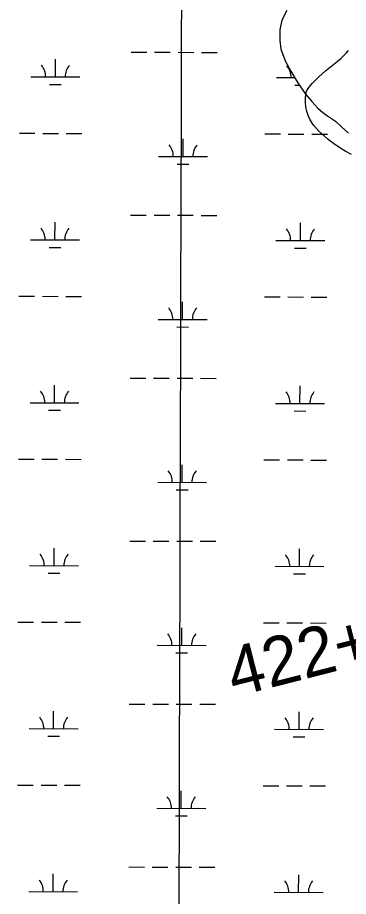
# Model space of a CAD drawing. Extents: x 3161615 to 3199515, y 867541 to 892976.
# Drawn here: x 3175984 to 3176660, y 886389 to 888183 of the extents above; entities that cross this region are included whole.
import ezdxf

# ---------------------------------------------------------------- set-up
doc = ezdxf.new("R2010")
doc.units = 0
for name, color, linetype in [('V-GRID-MAJR', 7, 'Continuous'), ('V-SITE-VEGE', 7, 'Continuous'), ('V-SURV-IDEN', 7, 'Continuous'), ('V-WETL-SWMP', 7, 'Continuous')]:
    doc.layers.add(name, color=color, linetype=linetype)

msp = doc.modelspace()

# ---------------------------------------------------------------- linework, layer by layer
at = {"layer": 'V-GRID-MAJR'}
msp.add_spline([(3176275.048, 872978.667), (3176292.6750000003, 879038.2270000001), (3176310.311, 885100.872), (3176327.947, 891163.561), (3176327.9560000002, 891166.601)], degree=3, dxfattribs=at)
at = {"layer": 'V-SITE-VEGE'}
for p, q in [((3176644.674, 888100.1769999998), (3176655.986, 888111.2609999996)), ((3176655.986, 888111.2609999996), (3176660.6080000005, 888116.3949999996)), ((3176613.086, 888074.6239999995), (3176636.97, 888093.5659999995)), ((3176636.97, 888093.5659999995), (3176644.6740000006, 888100.1769999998)), ((3176599.571, 888062.4179999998), (3176613.086, 888074.6239999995)), ((3176586.515, 888049.5979999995), (3176599.5710000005, 888062.4179999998)), ((3176573.896, 888030.3809999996), (3176575.374, 888034.2129999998)), ((3176575.374, 888034.2129999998), (3176577.682, 888038.5299999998)), ((3176577.682, 888038.5299999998), (3176581.762, 888044.3299999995)), ((3176581.762, 888044.3299999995), (3176586.515, 888049.5979999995)), ((3176572.0480000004, 888009.8439999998), (3176572.1180000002, 888018.6319999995)), ((3176572.1180000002, 888018.6319999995), (3176572.947, 888026.5019999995)), ((3176572.947, 888026.5019999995), (3176573.896, 888030.3809999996)), ((3176572.974, 888001.0719999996), (3176572.048, 888009.8439999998)), ((3176575.321, 887991.3669999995), (3176572.9740000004, 888001.0719999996)), ((3176578.667, 887981.8889999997), (3176575.321, 887991.3669999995)), ((3176581.907, 887974.4979999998), (3176578.667, 887981.8889999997)), ((3176585.887, 887967.5669999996), (3176581.907, 887974.4979999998)), ((3176589.198, 887963.2339999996), (3176585.887, 887967.5669999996)), ((3176599.8850000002, 887951.6459999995), (3176589.198, 887963.2339999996)), ((3176611.112, 887940.9779999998), (3176599.8850000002, 887951.6459999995)), ((3176618.9020000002, 887934.3569999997), (3176611.112, 887940.9779999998)), ((3176629.6830000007, 887926.1219999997), (3176618.9020000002, 887934.3569999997)), ((3176644.771, 887916.1539999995), (3176629.683, 887926.1219999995)), ((3176653.7660000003, 887910.9579999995), (3176644.771, 887916.1539999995)), ((3176666.676, 887903.9729999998), (3176653.7660000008, 887910.9579999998))]:
    msp.add_line(p, q, dxfattribs=at)
at = {"layer": 'V-WETL-SWMP'}
for p, q in [((3176534.3076594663, 888197.8682657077), (3176524.0036649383, 888178.4322762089)), ((3176524.0036649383, 888178.4322762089), (3176519.626669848, 888158.4532856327)), ((3176519.6266698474, 888158.4532856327), (3176519.8096747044, 888136.3402949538)), ((3176519.8096747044, 888136.3402949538), (3176522.1236782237, 888119.1803017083)), ((3176215.7486122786, 888112.7467378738), (3176247.7484882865, 888112.6583125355)), ((3176263.7484262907, 888112.6140998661), (3176295.7483022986, 888112.5256745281)), ((3176311.7482403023, 888112.481461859), (3176343.74811631, 888112.3930365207)), ((3176359.7480543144, 888112.3488238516), (3176391.747930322, 888112.2603985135)), ((3176522.1236782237, 888119.1803017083), (3176531.8136827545, 888093.5913104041)), ((3176061.0170075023, 888062.4321251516), (3176061.116478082, 888098.4319800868)), ((3176531.8136827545, 888093.5913104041), (3176542.4386857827, 888074.329316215)), ((3176542.4386857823, 888074.329316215), (3176555.6526891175, 888052.3233226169)), ((3176011.0172012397, 888062.5702897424), (3176111.016813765, 888062.2939605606)), ((3176512.92325647, 888061.1833714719), (3176550.394645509, 888061.0798266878)), ((3176555.6526891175, 888052.3233226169), (3176572.4466927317, 888027.1883295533)), ((3176048.97441704, 888047.0343468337), (3176072.9743240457, 888046.9680278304)), ((3176550.8804722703, 888045.6474285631), (3176560.130281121, 888045.6218685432)), ((3176572.4466927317, 888027.1883295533), (3176585.4056945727, 888012.0913330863)), ((3176585.4056945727, 888012.0913330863), (3176597.7616961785, 887998.372336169)), ((3176597.7616961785, 887998.372336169), (3176607.9066969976, 887989.3733377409)), ((3176607.9066969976, 887989.3733377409), (3176617.637704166, 887982.5433514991)), ((3176617.637704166, 887982.5433514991), (3176633.52470475, 887971.6173526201)), ((3176633.52470475, 887971.6173526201), (3176646.0567057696, 887960.465354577)), ((3175987.2903450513, 887947.2034380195), (3176019.290221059, 887947.1150126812)), ((3176035.290159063, 887947.0708000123), (3176067.290035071, 887946.9823746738)), ((3176083.289973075, 887946.9381620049), (3176115.289849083, 887946.8497366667)), ((3176489.1964002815, 887945.816519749), (3176521.1962762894, 887945.7280944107)), ((3176537.196214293, 887945.6838817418), (3176569.196090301, 887945.5954564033)), ((3176585.196028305, 887945.5512437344), (3176617.195904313, 887945.4628183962)), ((3176646.0567057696, 887960.465354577), (3176660.184707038, 887947.3533570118)), ((3176322.004758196, 887899.8483534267), (3176322.104228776, 887935.8482083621)), ((3176272.004951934, 887899.9865180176), (3176372.004564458, 887899.7101888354)), ((3176309.9621677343, 887884.4505751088), (3176333.9620747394, 887884.3842561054)), ((3176060.0978026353, 887729.7584656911), (3176060.1972732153, 887765.7583206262)), ((3176214.8294074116, 887780.0730784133), (3176246.8292834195, 887779.984653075)), ((3176262.8292214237, 887779.9404404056), (3176294.8290974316, 887779.8520150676)), ((3176310.829035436, 887779.8078023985), (3176342.8289114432, 887779.7193770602)), ((3176358.8288494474, 887779.675164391), (3176390.8287254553, 887779.586739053)), ((3176562.0038578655, 887728.3715474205), (3176562.1033284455, 887764.3714023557)), ((3176010.0979963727, 887729.8966302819), (3176110.097608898, 887729.6203011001)), ((3176048.0552121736, 887714.3606873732), (3176072.0551191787, 887714.2943683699)), ((3176512.004051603, 887728.5097120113), (3176612.003664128, 887728.2333828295)), ((3176549.961267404, 887712.9737691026), (3176573.961174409, 887712.9074500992)), ((3175986.3711401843, 887614.5297785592), (3176018.3710161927, 887614.441353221)), ((3176034.370954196, 887614.397140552), (3176066.370830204, 887614.3087152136)), ((3176082.370768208, 887614.2645025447), (3176114.370644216, 887614.1760772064)), ((3176321.085553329, 887567.1746939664), (3176321.185023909, 887603.1745489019)), ((3176488.2771954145, 887613.1428602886), (3176520.2770714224, 887613.0544349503)), ((3176536.277009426, 887613.0102222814), (3176568.276885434, 887612.921796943)), ((3176584.2768234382, 887612.877584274), (3176616.276699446, 887612.7891589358)), ((3176271.085747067, 887567.3128585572), (3176371.0853595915, 887567.0365293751)), ((3176309.0429628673, 887551.7769156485), (3176333.0428698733, 887551.7105966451)), ((3176213.910202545, 887447.399418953), (3176245.9100785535, 887447.3109936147)), ((3176261.9100165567, 887447.2667809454), (3176293.9098925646, 887447.1783556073)), ((3176309.909830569, 887447.1341429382), (3176341.9097065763, 887447.0457175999)), ((3176357.9096445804, 887447.0015049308), (3176389.9095205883, 887446.9130795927)), ((3176059.1785977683, 887397.0848062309), (3176059.2780683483, 887433.084661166)), ((3176561.0846529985, 887395.6978879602), (3176561.1841235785, 887431.6977428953)), ((3176009.1787915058, 887397.2229708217), (3176109.178404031, 887396.9466416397)), ((3176511.084846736, 887395.836052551), (3176611.084459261, 887395.5597233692)), ((3176047.1360073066, 887381.6870279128), (3176071.135914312, 887381.6207089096)), ((3176549.042062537, 887380.3001096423), (3176573.0419695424, 887380.233790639)), ((3175985.4519353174, 887281.8561190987), (3176017.451811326, 887281.7676937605)), ((3176033.4517493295, 887281.7234810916), (3176065.451625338, 887281.635055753)), ((3176081.451563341, 887281.5908430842), (3176113.4514393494, 887281.5024177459)), ((3176487.3579905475, 887280.4692008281), (3176519.3578665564, 887280.3807754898)), ((3176535.3578045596, 887280.336562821), (3176567.357680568, 887280.2481374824)), ((3176583.3576185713, 887280.2039248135), (3176615.357494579, 887280.1154994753)), ((3176320.166348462, 887234.5010345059), (3176320.2658190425, 887270.5008894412)), ((3176270.1665422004, 887234.6391990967), (3176370.1661547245, 887234.3628699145)), ((3176308.1237580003, 887219.103256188), (3176332.1236650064, 887219.0369371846)), ((3176212.990997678, 887114.7257594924), (3176244.9908736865, 887114.6373341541)), ((3176260.99081169, 887114.5931214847), (3176292.990687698, 887114.5046961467)), ((3176308.990625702, 887114.4604834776), (3176340.99050171, 887114.3720581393)), ((3176356.9904397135, 887114.3278454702), (3176388.9903157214, 887114.2394201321)), ((3176058.2593929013, 887064.4111467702), (3176058.358863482, 887100.4110017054)), ((3176560.1654481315, 887063.0242284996), (3176560.2649187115, 887099.0240834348)), ((3176008.2595866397, 887064.549311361), (3176108.2591991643, 887064.2729821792)), ((3176046.2168024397, 887049.0133684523), (3176070.2167094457, 887048.947049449)), ((3176510.1656418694, 887063.1623930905), (3176610.1652543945, 887062.8860639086)), ((3176548.12285767, 887047.6264501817), (3176572.122764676, 887047.5601311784)), ((3175984.532730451, 886949.1824596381), (3176016.532606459, 886949.0940342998)), ((3176032.532544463, 886949.0498216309), (3176064.532420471, 886948.9613962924)), ((3176080.532358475, 886948.9171836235), (3176112.5322344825, 886948.8287582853)), ((3176486.438785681, 886947.7955413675), (3176518.4386616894, 886947.7071160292)), ((3176534.4385996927, 886947.6629033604), (3176566.438475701, 886947.5744780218)), ((3176582.4384137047, 886947.530265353), (3176614.4382897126, 886947.4418400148)), ((3176319.247143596, 886901.8273750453), (3176319.3466141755, 886937.8272299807)), ((3176269.2473373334, 886901.9655396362), (3176369.2469498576, 886901.689210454)), ((3176307.2045531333, 886886.4295967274), (3176331.2044601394, 886886.363277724)), ((3176212.0717928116, 886782.0521000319), (3176244.0716688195, 886781.9636746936)), ((3176260.0716068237, 886781.9194620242), (3176292.071482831, 886781.8310366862)), ((3176308.071420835, 886781.7868240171), (3176340.0712968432, 886781.6983986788)), ((3176356.071234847, 886781.6541860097), (3176388.0711108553, 886781.5657606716)), ((3176057.3401880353, 886731.7374873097), (3176057.4396586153, 886767.7373422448)), ((3176559.246243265, 886730.3505690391), (3176559.3457138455, 886766.3504239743)), ((3176007.3403817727, 886731.8756519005), (3176107.3399942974, 886731.5993227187)), ((3176509.246437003, 886730.4887336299), (3176609.2460495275, 886730.2124044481)), ((3176045.297597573, 886716.3397089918), (3176069.2975045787, 886716.2733899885)), ((3176547.2036528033, 886714.9527907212), (3176571.203559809, 886714.8864717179)), ((3175983.6135255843, 886616.5088001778), (3176015.6134015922, 886616.4203748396)), ((3176031.613339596, 886616.3761621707), (3176063.613215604, 886616.2877368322)), ((3176079.613153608, 886616.2435241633), (3176111.6130296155, 886616.155098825)), ((3176318.327938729, 886569.153715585), (3176318.4274093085, 886605.1535705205)), ((3176485.5195808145, 886615.1218819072), (3176517.5194568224, 886615.033456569)), ((3176533.519394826, 886614.9892439), (3176565.519270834, 886614.9008185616)), ((3176581.519208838, 886614.8566058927), (3176613.5190848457, 886614.7681805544)), ((3176268.3281324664, 886569.2918801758), (3176368.327744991, 886569.0155509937)), ((3176306.285348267, 886553.7559372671), (3176330.2852552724, 886553.6896182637)), ((3176211.152587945, 886449.3784405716), (3176243.1524639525, 886449.2900152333)), ((3176259.1524019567, 886449.245802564), (3176291.1522779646, 886449.1573772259)), ((3176307.1522159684, 886449.1131645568), (3176339.1520919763, 886449.0247392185)), ((3176355.1520299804, 886448.9805265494), (3176387.1519059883, 886448.8921012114)), ((3176056.4209831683, 886399.0638278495), (3176056.5204537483, 886435.0636827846)), ((3176558.3270383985, 886397.6769095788), (3176558.4265089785, 886433.676764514)), ((3176006.4211769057, 886399.2019924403), (3176106.420789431, 886398.9256632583)), ((3176508.327232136, 886397.8150741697), (3176608.326844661, 886397.5387449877))]:
    msp.add_line(p, q, dxfattribs=at)
for centre, radius, start, end in [((3176005.7755973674, 888063.0595787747), 35.24628790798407, 359.0698548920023, 40.61351322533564), ((3176116.2610414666, 888062.7542740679), 35.24628790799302, 139.069851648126, 180.61350998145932), ((3176507.6816525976, 888061.6726605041), 35.24628790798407, 359.0698548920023, 40.61351322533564), ((3176266.7633480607, 887900.47580705), 35.24628790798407, 359.0698548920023, 40.61351322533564), ((3176377.2487921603, 887900.1705023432), 35.24628790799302, 139.069851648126, 180.61350998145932), ((3176004.856392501, 887730.3859193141), 35.24628790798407, 359.0698548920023, 40.61351322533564), ((3176115.3418366, 887730.0806146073), 35.24628790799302, 139.069851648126, 180.61350998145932), ((3176506.762447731, 887728.9990010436), 35.24628790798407, 359.0698548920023, 40.61351322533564), ((3176617.24789183, 887728.6936963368), 35.24628790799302, 139.069851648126, 180.61350998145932), ((3176265.844143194, 887567.8021475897), 35.24628790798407, 359.0698548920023, 40.61351322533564), ((3176376.329587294, 887567.496842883), 35.24628790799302, 139.069851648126, 180.61350998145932), ((3176003.937187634, 887397.7122598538), 35.24628790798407, 359.0698548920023, 40.61351322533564), ((3176114.422631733, 887397.406955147), 35.24628790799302, 139.069851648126, 180.61350998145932), ((3176505.843242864, 887396.3253415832), 35.24628790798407, 359.0698548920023, 40.61351322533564), ((3176616.3286869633, 887396.0200368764), 35.24628790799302, 139.069851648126, 180.61350998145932), ((3176264.924938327, 887235.1284881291), 35.24628790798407, 359.0698548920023, 40.61351322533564), ((3176375.410382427, 887234.8231834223), 35.24628790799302, 139.069851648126, 180.61350998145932), ((3176003.017982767, 887065.0386003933), 35.24628790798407, 359.0698548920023, 40.61351322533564), ((3176113.5034268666, 887064.7332956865), 35.24628790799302, 139.069851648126, 180.61350998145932), ((3176504.924037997, 887063.6516821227), 35.24628790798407, 359.0698548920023, 40.61351322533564), ((3176615.409482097, 887063.3463774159), 35.24628790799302, 139.069851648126, 180.61350998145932), ((3176264.0057334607, 886902.4548286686), 35.24628790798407, 359.0698548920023, 40.61351322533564), ((3176374.49117756, 886902.1495239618), 35.24628790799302, 139.069851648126, 180.61350998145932), ((3176002.098777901, 886732.3649409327), 35.24628790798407, 359.0698548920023, 40.61351322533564), ((3176112.5842219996, 886732.0596362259), 35.24628790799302, 139.069851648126, 180.61350998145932), ((3176504.004833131, 886730.9780226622), 35.24628790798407, 359.0698548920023, 40.61351322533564), ((3176614.49027723, 886730.6727179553), 35.24628790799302, 139.069851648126, 180.61350998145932), ((3176263.086528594, 886569.7811692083), 35.24628790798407, 359.0698548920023, 40.61351322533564), ((3176373.5719726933, 886569.4758645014), 35.24628790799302, 139.069851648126, 180.61350998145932), ((3176001.179573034, 886399.6912814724), 35.24628790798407, 359.0698548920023, 40.61351322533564), ((3176111.6650171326, 886399.3859767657), 35.24628790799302, 139.069851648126, 180.61350998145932), ((3176503.085628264, 886398.3043632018), 35.24628790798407, 359.0698548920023, 40.61351322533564), ((3176613.571072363, 886397.999058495), 35.24628790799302, 139.069851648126, 180.61350998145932)]:
    msp.add_arc(centre, radius, start, end, dxfattribs=at)

# ---------------------------------------------------------------- texts
at = {"layer": 'V-SURV-IDEN'}
msp.add_text('422+67.0', height=99.99999999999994, rotation=14.327499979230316, dxfattribs=at).set_placement((3176426.459120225, 886795.9204491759))

doc.saveas('drawing.dxf')
